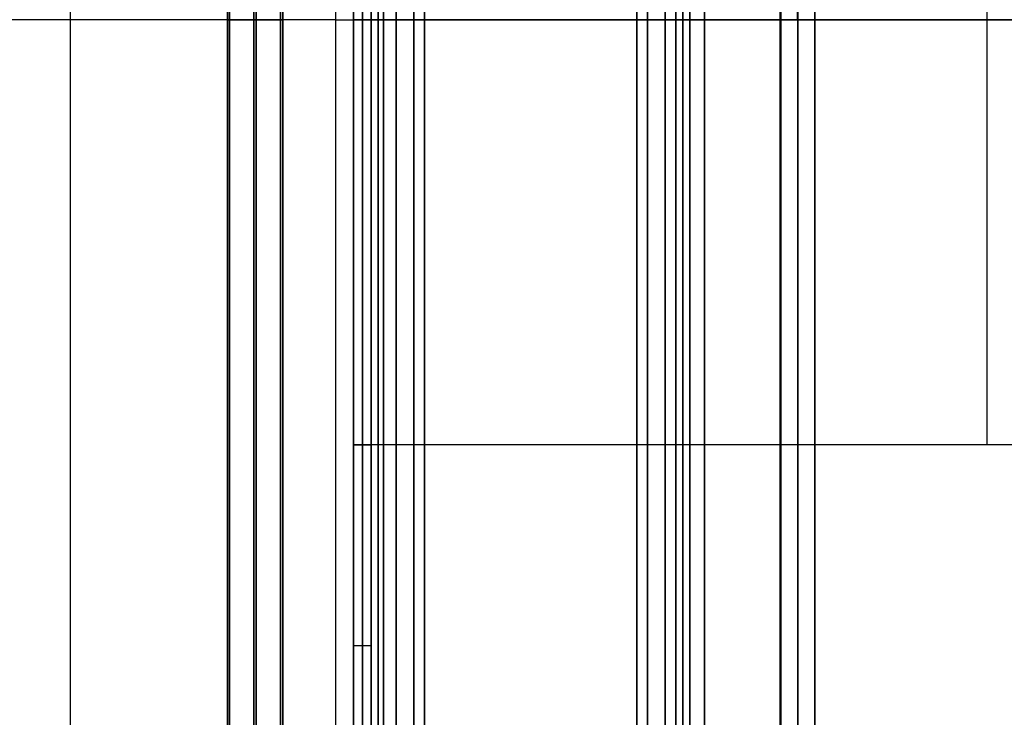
# Model space of a CAD drawing. Header units: millimetres. Extents: x -105 to 152, y -114 to 65.
# Tile 285 of 301: x 105 to 132, y -20 to 0. Entities that reach past the tile are written whole.
import ezdxf

# ---------------------------------------------------------------- set-up
doc = ezdxf.new("R2010")
doc.units = ezdxf.units.MM
doc.layers.add('Layer 01', color=7, linetype='Continuous', true_color=0x000000)

# ---------------------------------------------------------------- blocks, each defined once
blk = doc.blocks.new('Block 02')
at = {"layer": 'Layer 01'}
for p, q in [((114.326, 12, 40.157), (114.326, -12, 40.157)), ((114.326, -12, -40.157), (114.326, 12, -40.157)), ((131.966, -12, -39.854), (131.966, 12, -39.854)), ((131.966, -12, 39.854), (131.966, 12, 39.854)), ((114.576, 0, 40.157), (114.076, 0, 40.157)), ((114.576, 0, -40.157), (114.076, 0, -40.157)), ((149.315, 0, -39.551), (114.576, 0, -40.157)), ((114.576, 0, 40.157), (149.315, 0, 39.551)), ((114.576, 0, -36.5), (114.576, 0, -38.8)), ((116.076, 0, -36.3), (116.076, 0, -38.3)), ((122.076, 0, -38.3), (122.076, 0, -36.3)), ((123.576, 0, -36.492), (123.576, 0, -38.8)), ((114.076, 0, 64.5), (114.076, 0, 40.157)), ((114.076, 0, -40.157), (114.076, 0, -64.5)), ((114.576, 0, 38.8), (114.576, 0, 36.5)), ((116.076, 0, 38.3), (116.076, 0, 36.3)), ((122.076, 0, 36.3), (122.076, 0, 38.3)), ((123.576, 0, 38.8), (123.576, 0, 36.492))]:
    blk.add_line(p, q, dxfattribs=at)
at = {"layer": 'Layer 01', "extrusion": (1, -2.33222e-16, -5.64488e-16)}
for centre, radius, start, end in [((0, 0, 116.076), 38.3, 270, 56.25), ((0, 0, 114.576), 38.8, 0, 90), ((0, 0, 114.776), 38.6, 271.395, 90), ((0, 0, 116.076), 36.3, 1.4035, 90), ((0, 0, 115.776), 36, 270, 90), ((0, 0, 114.576), 38.8, 90, 180), ((0, 0, 114.776), 38.6, 90, 270), ((0, 0, 115.776), 36, 90, 270), ((0, 0, 116.076), 36.3, 90, 178.9494), ((0, 0, 116.076), 38.3, 123.75, 270)]:
    blk.add_arc(centre, radius, start, end, dxfattribs=at)
at = {"layer": 'Layer 01', "extrusion": (-1, 7.29685e-16, 9.35256e-15)}
blk.add_arc((0, -435, -113.576), 500, 90, 94.46116, dxfattribs=at)
at = {"layer": 'Layer 01', "extrusion": (1, 1.76553e-16, -3.29982e-15)}
blk.add_arc((0, -435, 114.076), 499.5, 85.53884, 93.06262, dxfattribs=at)
at = {"layer": 'Layer 01', "extrusion": (1, -3.09204e-29, 0)}
for centre, radius, start, end in [((0, -435, 114.076), 499.5, 85.53884, 93.06262), ((0, 0, 111.326), 36, 270, 90), ((0, 0, 111.326), 36, 90, 270)]:
    blk.add_arc(centre, radius, start, end, dxfattribs=at)
at = {"layer": 'Layer 01', "extrusion": (-1, 2.33222e-16, 7.32518e-16)}
for start, end in [(90, 270), (270, 90)]:
    blk.add_arc((0, 0, -114.576), 38.8, start, end, dxfattribs=at)
at = {"layer": 'Layer 01', "extrusion": (-1, 2.33222e-16, 5.64488e-16)}
for centre, radius, start, end in [((0, 0, -123.376), 38.6, 91.4062, 270), ((0, 0, -122.076), 38.3, 90, 270), ((0, 0, -123.576), 36.492, 90, 270), ((0, 0, -122.376), 36, 90, 270), ((0, 0, -126.611), 35.947, 90, 270), ((0, 0, -122.076), 38.3, 270, 90), ((0, 0, -122.376), 36, 270, 90), ((0, 0, -123.376), 38.6, 270, 90), ((0, 0, -123.576), 36.492, 270, 90)]:
    blk.add_arc(centre, radius, start, end, dxfattribs=at)
at = {"layer": 'Layer 01', "extrusion": (1, -2.33222e-16, -7.32518e-16)}
blk.add_arc((0, 0, 123.576), 38.8, 270, 90, dxfattribs=at)
at = {"layer": 'Layer 01', "extrusion": (1, -2.33222e-16, -7.36314e-16)}
for centre, start, end in [((0, 0, 114.776), 270, 90), ((0, 0, 115.776), 270, 90), ((0, 0, 122.376), 270, 90), ((0, 0, 114.776), 90, 270), ((0, 0, 115.776), 90, 270), ((0, 0, 122.376), 90, 270)]:
    blk.add_arc(centre, 38.6, start, end, dxfattribs=at)
at = {"layer": 'Layer 01', "extrusion": (1, -2.33222e-16, -7.19056e-16)}
for centre, start, end in [((0, 0, 115.276), 270, 90), ((0, 0, 122.876), 270, 90), ((0, 0, 122.876), 90, 270), ((0, 0, 115.276), 90, 270)]:
    blk.add_arc(centre, 38.6, start, end, dxfattribs=at)
at = {"layer": 'Layer 01', "extrusion": (-1, 2.33222e-16, 7.36314e-16)}
for start, end in [(90, 270), (270, 90)]:
    blk.add_arc((0, 0, -123.376), 38.6, start, end, dxfattribs=at)
at = {"layer": 'Layer 01', "extrusion": (1, -2.33222e-16, -7.42081e-16)}
blk.add_arc((0, 0, 116.076), 38.3, 270, 90, dxfattribs=at)
at = {"layer": 'Layer 01', "extrusion": (-1, 2.33222e-16, 5.56561e-16)}
blk.add_arc((0, 0, -122.076), 38.3, 90, 270, dxfattribs=at)
at = {"layer": 'Layer 01', "extrusion": (1, -2.33222e-16, -1.97373e-16)}
blk.add_arc((0, 0, 123.984), 36, 270, 90, dxfattribs=at)
at = {"layer": 'Layer 01', "extrusion": (-1, 2.33222e-16, 9.8855e-16)}
blk.add_arc((0, 0, -127.102), 35.939, 90, 270, dxfattribs=at)
at = {"layer": 'Layer 01', "extrusion": (-1, 3.09204e-29, -1.94669e-16)}
blk.add_arc((0, 0, -114.576), 36.5, 90, 270, dxfattribs=at)
at = {"layer": 'Layer 01', "extrusion": (-1, 2.33222e-16, 3.89429e-16)}
blk.add_arc((0, 0, -123.576), 36.492, 90, 270, dxfattribs=at)
at = {"layer": 'Layer 01', "extrusion": (-1, 2.33222e-16, 1.95742e-16)}
for centre, start, end in [((0, 0, -116.076), 90, 270), ((0, 0, -122.076), 270, 90)]:
    blk.add_arc(centre, 36.3, start, end, dxfattribs=at)
at = {"layer": 'Layer 01', "extrusion": (-1, 2.33222e-16, 3.91484e-16)}
blk.add_arc((0, 0, -122.076), 36.3, 90, 270, dxfattribs=at)
at = {"layer": 'Layer 01', "extrusion": (1, -3.09204e-29, -6.62699e-87)}
for centre, radius, start, end in [((0, 0, 110.515), 35.939, 270, 90), ((0, 0, 110.576), 36, 270, 90), ((0, 0, 114.076), 36, 270, 90), ((0, 0, 110.515), 35.939, 90, 270), ((0, 0, 114.076), 36, 90, 270)]:
    blk.add_arc(centre, radius, start, end, dxfattribs=at)
at = {"layer": 'Layer 01', "extrusion": (-1, 0, 0)}
for centre, radius, start, end in [((0, 0, -111.265), 35.939, 90, 270), ((0, 0, -126.62), 35.939, 90, 270), ((0, 0, -111.265), 35.939, 270, 90), ((0, 0, -126.62), 35.939, 270, 90), ((12, -84.75, -114.326), 124.907, 84.79488, 90)]:
    blk.add_arc(centre, radius, start, end, dxfattribs=at)
at = {"layer": 'Layer 01', "extrusion": (-1, 2.33222e-16, 3.9542e-16)}
for centre in [(0, 0, -112.015), (0, 0, -126.137)]:
    blk.add_arc(centre, 35.939, 90, 270, dxfattribs=at)
at = {"layer": 'Layer 01', "extrusion": (-1, 2.33222e-16, 3.94746e-16)}
for centre, start, end in [((0, 0, -112.076), 90, 270), ((0, 0, -115.776), 90, 270), ((0, 0, -112.076), 270, 90), ((0, 0, -115.776), 270, 90)]:
    blk.add_arc(centre, 36, start, end, dxfattribs=at)
at = {"layer": 'Layer 01', "extrusion": (1, -2.33222e-16, -7.70988e-16)}
for centre, start, end in [((0, 0, 114.926), 270, 90), ((0, 0, 123.18), 270, 90), ((0, 0, 114.926), 90, 270), ((0, 0, 123.18), 90, 270)]:
    blk.add_arc(centre, 36, start, end, dxfattribs=at)
at = {"layer": 'Layer 01', "extrusion": (1, -2.33222e-16, -3.94746e-16)}
for centre, start, end in [((0, 0, 122.376), 270, 90), ((0, 0, 122.376), 90, 270), ((0, 0, 123.984), 90, 270)]:
    blk.add_arc(centre, 36, start, end, dxfattribs=at)
at = {"layer": 'Layer 01', "extrusion": (1, -2.33222e-16, -7.90463e-16)}
for start, end in [(270, 90), (90, 270)]:
    blk.add_arc((0, 0, 126.12), 35.956, start, end, dxfattribs=at)
at = {"layer": 'Layer 01', "extrusion": (1, -1.06216e-15, 1.98132e-14)}
blk.add_arc((0, 435, 114.076), 499.5, 270, 273.06862, dxfattribs=at)
at = {"layer": 'Layer 01', "extrusion": (-1, 3.09204e-29, 6.62699e-87)}
blk.add_arc((0, 0, -110.576), 36, 270, 90, dxfattribs=at)
at = {"layer": 'Layer 01', "extrusion": (-4.25549e-16, -1, -6.245e-17)}
blk.add_arc((113.576, -64.5, 0), 0.5, 270, 360, dxfattribs=at)
at = {"layer": 'Layer 01', "extrusion": (1, -3.07348e-29, -7.921e-28)}
blk.add_arc((0, 435, 113.576), 500, 265.55589, 270, dxfattribs=at)
at = {"layer": 'Layer 01', "extrusion": (-1, -3.12805e-29, 1.17012e-27)}
blk.add_arc((0, -435, -113.576), 500, 86.93738, 90, dxfattribs=at)
at = {"layer": 'Layer 01', "extrusion": (-1, -7.33253e-16, -9.43494e-15)}
blk.add_arc((0, 435, -114.076), 499.5, 270, 274.44391, dxfattribs=at)
at = {"layer": 'Layer 01', "extrusion": (-1, 3.09204e-29, 1.94669e-16)}
blk.add_arc((0, 0, -114.576), 36.5, 270, 90, dxfattribs=at)
at = {"layer": 'Layer 01', "extrusion": (2.3228e-15, 1, 7.85672e-16)}
blk.add_arc((-114.776, 38.8), 0.2, 270, 360, dxfattribs=at)
at = {"layer": 'Layer 01', "extrusion": (1.00475e-14, -1, -6.74915e-16)}
blk.add_arc((114.776, -38.8), 0.2, 90, 180, dxfattribs=at)
at = {"layer": 'Layer 01', "extrusion": (1.34636e-15, -1, -3.19228e-16)}
blk.add_arc((115.776, 36.3), 0.3, 270, 0, dxfattribs=at)
at = {"layer": 'Layer 01', "extrusion": (-2.33222e-16, -1, 5.86588e-16)}
blk.add_arc((115.776, -36.3), 0.3, 0, 90, dxfattribs=at)
at = {"layer": 'Layer 01', "extrusion": (5.9718e-16, -1, -6.74915e-16)}
blk.add_arc((115.776, -38.3), 0.3, 270, 0, dxfattribs=at)
at = {"layer": 'Layer 01', "extrusion": (-7.85672e-16, -1, 2.74056e-16)}
blk.add_arc((115.776, 38.3), 0.3, 360, 90, dxfattribs=at)
at = {"layer": 'Layer 01', "extrusion": (1, -2.33222e-16, -1.95742e-16)}
blk.add_arc((0, 0, 116.076), 36.3, 90, 270, dxfattribs=at)
at = {"layer": 'Layer 01', "extrusion": (-1, 2.33222e-16, 7.42081e-16)}
blk.add_arc((0, 0, -116.076), 38.3, 270, 90, dxfattribs=at)
at = {"layer": 'Layer 01', "extrusion": (-3.04527e-15, -1, -4.41693e-16)}
blk.add_arc((122.376, 38.3), 0.3, 90, 180, dxfattribs=at)
at = {"layer": 'Layer 01', "extrusion": (-2.33222e-16, -1, -5.32579e-15)}
blk.add_arc((122.376, -38.3), 0.3, 180, 270, dxfattribs=at)
at = {"layer": 'Layer 01', "extrusion": (1, -2.33222e-16, -5.56561e-16)}
blk.add_arc((0, 0, 122.076), 38.3, 90, 270, dxfattribs=at)
at = {"layer": 'Layer 01', "extrusion": (-3.2651e-15, -1, -7.9738e-16)}
blk.add_arc((122.376, -36.3), 0.3, 90, 180, dxfattribs=at)
at = {"layer": 'Layer 01', "extrusion": (-9.08137e-16, -1, -5.55424e-15)}
blk.add_arc((122.376, 36.3), 0.3, 180, 270, dxfattribs=at)
at = {"layer": 'Layer 01', "extrusion": (-5.89409e-14, 1, 7.9738e-16)}
blk.add_arc((-123.376, -38.8), 0.2, 90, 180, dxfattribs=at)
at = {"layer": 'Layer 01', "extrusion": (9.22691e-15, -1, -4.41693e-16)}
blk.add_arc((123.376, 38.8), 0.2, 270, 0, dxfattribs=at)
at = {"layer": 'Layer 01', "extrusion": (-1, 2.33222e-16, 1.94714e-16)}
blk.add_arc((0, 0, -123.576), 36.492, 270, 90, dxfattribs=at)
at = {"layer": 'Layer 01', "extrusion": (1.64899e-15, -1, 1.47208e-14)}
blk.add_arc((124.076, 36.492), 0.5, 180, 259.4346, dxfattribs=at)
at = {"layer": 'Layer 01', "extrusion": (5.98855e-14, 1, -1.17601e-16)}
blk.add_arc((-124.076, -36.492), 0.5, 0, 79.4346, dxfattribs=at)
at = {"layer": 'Layer 01', "extrusion": (1, -2.33222e-16, -5.49389e-16)}
blk.add_arc((0, 0, 123.576), 38.8, 90, 270, dxfattribs=at)
at = {"layer": 'Layer 01', "extrusion": (-1, 2.33222e-16, 5.9313e-16)}
blk.add_arc((0, 0, -127.102), 35.939, 270, 90, dxfattribs=at)
at = {"layer": 'Layer 01', "extrusion": (1, -2.33222e-16, -3.9542e-16)}
blk.add_arc((0, 0, 112.015), 35.939, 90, 270, dxfattribs=at)
at = {"layer": 'Layer 01', "extrusion": (3.09204e-29, 1, 1.249e-16)}
blk.add_arc((-113.576, 64.5), 0.5, 90, 180, dxfattribs=at)
at = {"layer": 'Layer 01', "extrusion": (1, -2.33222e-16, -7.9084e-16)}
blk.add_arc((0, 0, 126.137), 35.939, 90, 270, dxfattribs=at)
at = {"layer": 'Layer 01', "extrusion": (1, 0, 0)}
blk.add_arc((0, 435, 114.076), 499.5, 265.55609, 269.59626, dxfattribs=at)
at = {"layer": 'Layer 01', "extrusion": (-1, -1.38835e-28, 2.75896e-14)}
blk.add_arc((12, -84.75, -114.076), 124.907, 84.79488, 90, dxfattribs=at)
at = {"layer": 'Layer 01', "extrusion": (-1, -2.50297e-15, -2.74758e-14)}
blk.add_arc((12, 84.75, -114.076), 124.907, 270, 275.20512, dxfattribs=at)
at = {"layer": 'Layer 01', "extrusion": (-1, 3.06659e-29, -6.7465e-28)}
blk.add_arc((12, -84.75, -114.576), 124.907, 84.79488, 90, dxfattribs=at)
at = {"layer": 'Layer 01', "extrusion": (-1, -2.97079e-29, -6.53574e-28)}
blk.add_arc((12, 84.75, -114.576), 124.907, 270, 275.20512, dxfattribs=at)
at = {"layer": 'Layer 01'}
for points, weights in [([(106.076, 26.768, -64.283), (106.076, -6.013, -66.04), (106.076, -38.743, -63.497)], [0.999145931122, 0.997396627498, 0.999942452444]), ([(114.326, -12, -40.157), (114.326, -17.678, -40.157), (114.326, -23.332, -39.642)], [0.999998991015, 0.998967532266, 0.999998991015])]:
    blk.add_rational_spline(points, weights, degree=2, dxfattribs=at)
for points in [[(114.076, 12, -40.157), (114.076, 0, -40.157), (114.076, -12, -40.157)], [(114.076, -12, 40.157), (114.076, 0, 40.157), (114.076, 12, 40.157)], [(114.576, 12, 40.157), (114.576, 0, 40.157), (114.576, -12, 40.157)], [(114.576, -12, -40.157), (114.576, 0, -40.157), (114.576, 12, -40.157)], [(113.576, 0, 65), (43.326, 0, 65), (-26.924, 0, 65)], [(112.015, 0, -35.939), (111.265, 0, -35.939), (110.515, 0, -35.939)], [(110.515, 0, -35.939), (110.545, 0, -35.969), (110.576, 0, -36)], [(112.076, 0, 36), (111.326, 0, 36), (110.576, 0, 36)], [(110.576, 0, -36), (111.326, 0, -36), (112.076, 0, -36)], [(112.076, 0, 36), (112.045, 0, 35.969), (112.015, 0, 35.939)], [(112.015, 0, -35.939), (112.045, 0, -35.969), (112.076, 0, -36)], [(114.076, 0, -36), (114.326, 0, -36.25), (114.576, 0, -36.5)], [(114.076, 0, -36), (114.926, 0, -36), (115.776, 0, -36)], [(115.776, 0, 38.6), (115.276, 0, 38.6), (114.776, 0, 38.6)], [(114.776, 0, -38.6), (115.276, 0, -38.6), (115.776, 0, -38.6)], [(122.376, 0, -38.6), (122.876, 0, -38.6), (123.376, 0, -38.6)], [(122.376, 0, 36), (123.18, 0, 36), (123.984, 0, 36)], [(123.984, 0, -36), (123.18, 0, -36), (122.376, 0, -36)], [(126.12, 0, 35.956), (126.611, 0, 35.947), (127.102, 0, 35.939)], [(127.102, 0, -35.939), (126.611, 0, -35.947), (126.12, 0, -35.956)], [(126.137, 0, -35.939), (126.129, 0, -35.947), (126.12, 0, -35.956)], [(126.12, 0, 35.956), (126.129, 0, 35.947), (126.137, 0, 35.939)], [(127.102, 0, -35.939), (126.62, 0, -35.939), (126.137, 0, -35.939)], [(126.137, 0, 35.939), (126.62, 0, 35.939), (127.102, 0, 35.939)], [(110.515, 0, 35.939), (111.265, 0, 35.939), (112.015, 0, 35.939)], [(110.576, 0, 36), (110.545, 0, 35.969), (110.515, 0, 35.939)], [(114.576, 0, 36.5), (114.326, 0, 36.25), (114.076, 0, 36)], [(115.776, 0, 36), (114.926, 0, 36), (114.076, 0, 36)], [(123.376, 0, 38.6), (122.876, 0, 38.6), (122.376, 0, 38.6)], [(114.576, -12, 40.157), (114.326, -12, 40.157), (114.076, -12, 40.157)], [(114.076, -12, -40.157), (114.326, -12, -40.157), (114.576, -12, -40.157)], [(149.191, -12, -39.553), (131.884, -12, -39.855), (114.576, -12, -40.157)], [(149.191, -12, 39.553), (131.884, -12, 39.855), (114.576, -12, 40.157)], [(114.576, -17.672, -40.028), (114.326, -17.672, -40.028), (114.076, -17.672, -40.028)]]:
    blk.add_open_spline(points, degree=2, dxfattribs=at)

msp = doc.modelspace()

# ---------------------------------------------------------------- block references
at = {"layer": 'Layer 01'}
msp.add_blockref('Block 02', (0, 0), dxfattribs=at)

doc.saveas('drawing.dxf')
